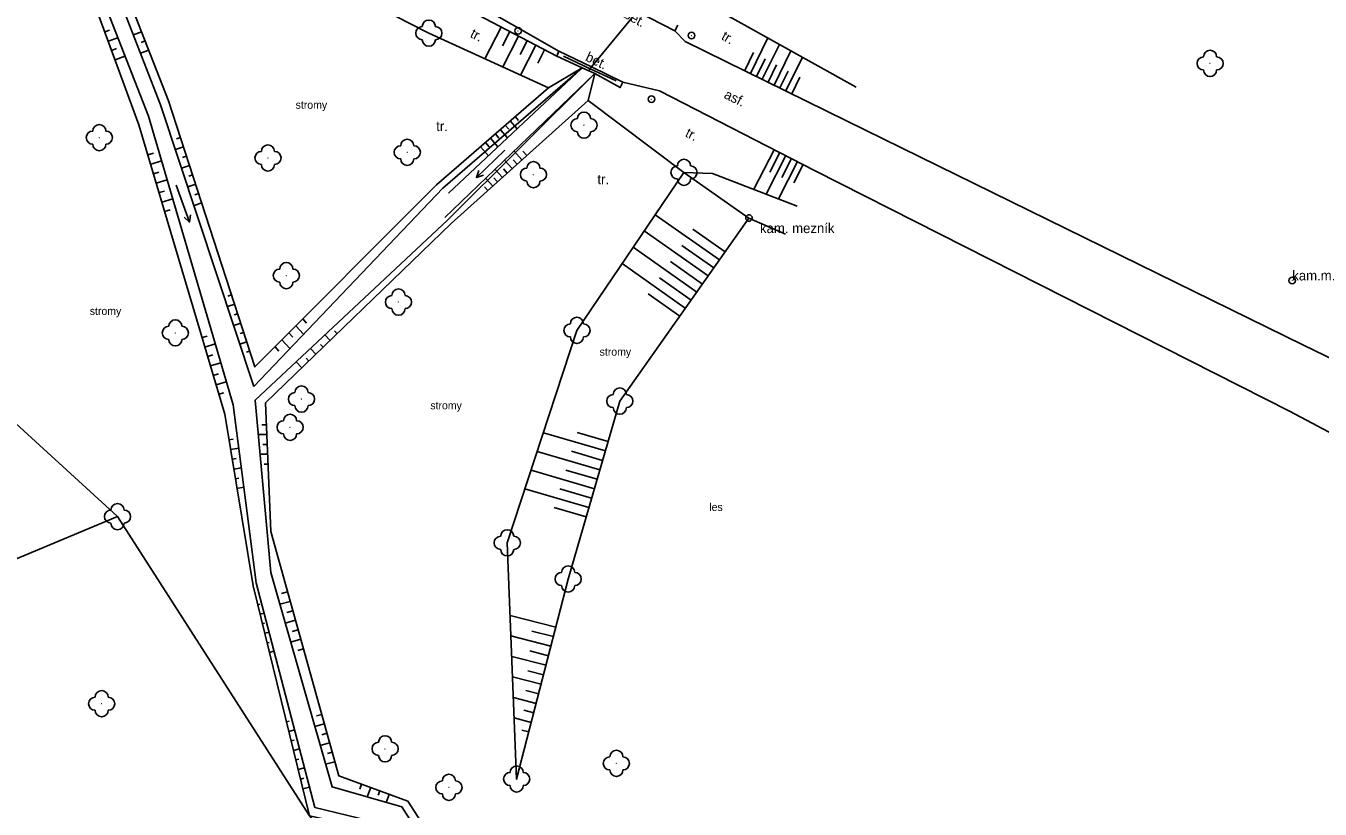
# Model space of a CAD drawing. Extents: x -794191 to -788944, y -1117087 to -1105044.
# Drawn here: x -790593.4 to -790494.6, y -1111198.6 to -1111138.9 of the extents above; entities that cross this region are included whole.
import ezdxf

# ---------------------------------------------------------------- set-up
doc = ezdxf.new("R2010")
doc.units = 0
for name, color, linetype in [('Doplňkové značky', 7, 'Continuous'), ('Hranice - ploty_ zdi', 7, 'Continuous'), ('Komunikace', 7, 'Continuous'), ('Pomocné popisy', 7, 'Continuous'), ('temporary_level_1', 7, 'Continuous'), ('Vodstvo', 7, 'Continuous'), ('Výškopis', 7, 'Continuous'), ('Zeleň', 7, 'Continuous'), ('Značky druhů pozemků', 7, 'Continuous')]:
    doc.layers.add(name, color=color, linetype=linetype)

msp = doc.modelspace()

# ---------------------------------------------------------------- linework, layer by layer
at = {"layer": 'Doplňkové značky'}
for centre, radius in [((-790555.851, -1111139.28), 0.25), ((-790555.851, -1111139.28), 0.0005), ((-790542.611, -1111139.64), 0.25), ((-790542.611, -1111139.64), 0.0005), ((-790545.671, -1111144.49), 0.25), ((-790545.671, -1111144.49), 0.0005)]:
    msp.add_circle(centre, radius, dxfattribs=at)
at = {"layer": 'Hranice - ploty_ zdi'}
for points in [[(-790548.48, -1111136.45), (-790548.65, -1111136.82), (-790546.77, -1111137.79), (-790543.88, -1111139.28), (-790543.67, -1111138.85)], [(-790552.73, -1111140.83), (-790552.9, -1111141.22), (-790550.96, -1111142.1), (-790550, -1111142.54), (-790548.06, -1111143.6), (-790547.86, -1111143.19)], [(-790547.86, -1111143.19), (-790550.25, -1111142.03), (-790552.73, -1111140.83)], [(-790548.37, -1111143.1), (-790550.36, -1111142.17), (-790552.38, -1111141.22)]]:
    msp.add_lwpolyline(points, dxfattribs=at)
at = {"layer": 'Komunikace'}
for p, q in [((-790561.38, -1111135.86), (-790552.73, -1111140.83)), ((-790495.91, -1111163.25), (-790530.78, -1111146.14)), ((-790496.97, -1111168.27), (-790533.18, -1111149.94))]:
    msp.add_line(p, q, dxfattribs=at)
for points in [[(-790543.88, -1111139.28), (-790543.09, -1111140.08), (-790530.78, -1111146.14)], [(-790533.18, -1111149.94), (-790545.06, -1111143.86), (-790547.86, -1111143.19)], [(-790495.91, -1111163.25), (-790477.8, -1111172.02), (-790466.8, -1111177.59), (-790441.93, -1111188.62), (-790405.62, -1111202.81), (-790372.33, -1111215.72), (-790345.33, -1111226.35), (-790341.62, -1111227.76), (-790306.61, -1111241.64), (-790278.77, -1111252.62), (-790235.29, -1111269.77), (-790228.98, -1111272.09), (-790220.45, -1111275.25), (-790212.49, -1111278.54)], [(-790496.97, -1111168.27), (-790481.18, -1111176.65), (-790463.3, -1111184.75), (-790442.87, -1111193.15), (-790407.27, -1111207.18), (-790374.18, -1111219.76), (-790346.16, -1111231.1), (-790308.56, -1111245.96), (-790280.98, -1111256.91), (-790238.34, -1111273.68), (-790214.16, -1111283.13)]]:
    msp.add_lwpolyline(points, dxfattribs=at)
at = {"layer": 'temporary_level_1'}
for centre, radius in [((-790538.23, -1111153.55), 0.25), ((-790538.23, -1111153.55), 0.0005), ((-790496.77, -1111158.31), 0.25), ((-790496.77, -1111158.31), 0.0005)]:
    msp.add_circle(centre, radius, dxfattribs=at)
at = {"layer": 'Vodstvo'}
for p, q in [((-790592.21, -1111121.54), (-790583.13, -1111144.92)), ((-790561.6, -1111151.28), (-790550.96, -1111142.1)), ((-790550, -1111142.54), (-790561.25, -1111153.71)), ((-790583.13, -1111144.92), (-790576.01, -1111166.39)), ((-790576.01, -1111166.39), (-790561.6, -1111151.28)), ((-790561.25, -1111153.71), (-790575.91, -1111167.44))]:
    msp.add_line(p, q, dxfattribs=at)
for points in [[(-790593.86, -1111120.69), (-790584.05, -1111145.79), (-790577.6, -1111167.79), (-790575.83, -1111181.38), (-790571.36, -1111198.5), (-790565.59, -1111199.9), (-790558.52, -1111212.11), (-790560.23, -1111220.68), (-790558.55, -1111225.69), (-790553.54, -1111228.54), (-790550.31, -1111243.38), (-790552.93, -1111252.23), (-790549.77, -1111259.95), (-790547.65, -1111281.47), (-790544.91, -1111303.5)], [(-790550.48, -1111142.32), (-790550.36, -1111142.17), (-790550.25, -1111142.03), (-790546.77, -1111137.79), (-790546.65, -1111137.65), (-790546.47, -1111137.42)], [(-790575.91, -1111167.44), (-790574.73, -1111180.59), (-790570.05, -1111196.93), (-790564.73, -1111198.45), (-790556.41, -1111211.47), (-790558.7, -1111219.35), (-790556.93, -1111224.18), (-790551.86, -1111227.04), (-790548.96, -1111243.44)]]:
    msp.add_lwpolyline(points, dxfattribs=at)
at = {"layer": 'Výškopis'}
for p, q in [((-790587.39, -1111139.36), (-790587.03, -1111139.23)), ((-790584.58, -1111139.35), (-790585.2, -1111139.59)), ((-790557.15, -1111138.99), (-790558.39, -1111141.4)), ((-790556.49, -1111139.33), (-790557.05, -1111140.43)), ((-790587.13, -1111140.07), (-790586.39, -1111139.8)), ((-790584.31, -1111140.05), (-790584.62, -1111140.17)), ((-790555.83, -1111139.68), (-790557.02, -1111142.03)), ((-790555.16, -1111140.03), (-790555.7, -1111141.08)), ((-790554.5, -1111140.38), (-790555.66, -1111142.65)), ((-790538.11, -1111142.53), (-790536.78, -1111139.82)), ((-790537.22, -1111142.97), (-790535.9, -1111140.31)), ((-790586.87, -1111140.77), (-790586.49, -1111140.63)), ((-790586.61, -1111141.48), (-790585.85, -1111141.2)), ((-790584.04, -1111140.74), (-790584.66, -1111140.99)), ((-790553.83, -1111140.73), (-790554.34, -1111141.73)), ((-790538.56, -1111142.31), (-790537.89, -1111140.94)), ((-790537.66, -1111142.75), (-790537, -1111141.41)), ((-790536.32, -1111143.41), (-790535.03, -1111140.79)), ((-790535.42, -1111143.86), (-790534.15, -1111141.28)), ((-790561.17, -1111151.65), (-790550.96, -1111142.1)), ((-790536.77, -1111143.19), (-790536.12, -1111141.87)), ((-790535.87, -1111143.63), (-790535.23, -1111142.34)), ((-790550, -1111142.54), (-790561.44, -1111153.52)), ((-790534.97, -1111144.08), (-790534.34, -1111142.8)), ((-790553.53, -1111143.63), (-790562.08, -1111151.01)), ((-790560.96, -1111153.96), (-790550.51, -1111144.58)), ((-790556.45, -1111146.15), (-790555.93, -1111146.75)), ((-790556.07, -1111145.82), (-790555.82, -1111146.12)), ((-790581.61, -1111147.41), (-790581.92, -1111147.51)), ((-790557.58, -1111147.13), (-790557.31, -1111147.45)), ((-790557.21, -1111146.8), (-790556.66, -1111147.43)), ((-790556.83, -1111146.48), (-790556.56, -1111146.78)), ((-790581.38, -1111148.12), (-790582, -1111148.32)), ((-790558.72, -1111148.11), (-790558.12, -1111148.8)), ((-790558.34, -1111147.78), (-790558.05, -1111148.12)), ((-790557.96, -1111147.46), (-790557.39, -1111148.12)), ((-790536.32, -1111148.34), (-790537.87, -1111151.36)), ((-790584.11, -1111148.74), (-790583.68, -1111148.61)), ((-790583.89, -1111149.45), (-790583.05, -1111149.2)), ((-790581.15, -1111148.84), (-790581.46, -1111148.94)), ((-790556.3, -1111149.78), (-790556.88, -1111149.14)), ((-790555.93, -1111149.45), (-790556.23, -1111149.12)), ((-790555.56, -1111149.11), (-790556.16, -1111148.45)), ((-790555.19, -1111148.78), (-790555.49, -1111148.44)), ((-790535.43, -1111148.79), (-790536.93, -1111151.73)), ((-790535.87, -1111148.56), (-790536.63, -1111150.06)), ((-790534.54, -1111149.25), (-790535.99, -1111152.09)), ((-790534.98, -1111149.02), (-790535.72, -1111150.46)), ((-790583.68, -1111150.17), (-790583.26, -1111150.05)), ((-790580.92, -1111149.55), (-790581.53, -1111149.75)), ((-790580.69, -1111150.26), (-790580.99, -1111150.36)), ((-790557.05, -1111150.45), (-790557.6, -1111149.84)), ((-790556.68, -1111150.12), (-790556.96, -1111149.8)), ((-790543.19, -1111150.07), (-790551.36, -1111162.12)), ((-790543.19, -1111150.07), (-790538.23, -1111153.55)), ((-790541.02, -1111150.15), (-790534.56, -1111152.64)), ((-790534.09, -1111149.47), (-790534.81, -1111150.87)), ((-790583.47, -1111150.89), (-790582.63, -1111150.64)), ((-790580.45, -1111150.98), (-790581.06, -1111151.17)), ((-790558.17, -1111151.45), (-790558.42, -1111151.16)), ((-790557.79, -1111151.12), (-790558.32, -1111150.53)), ((-790557.42, -1111150.78), (-790557.69, -1111150.48)), ((-790583.25, -1111151.61), (-790582.83, -1111151.49)), ((-790583.04, -1111152.33), (-790582.2, -1111152.08)), ((-790580.22, -1111151.69), (-790580.52, -1111151.79)), ((-790582.83, -1111153.05), (-790582.41, -1111152.93)), ((-790579.99, -1111152.4), (-790580.58, -1111152.6)), ((-790540.49, -1111156.75), (-790545.38, -1111153.3)), ((-790538.23, -1111153.55), (-790548.09, -1111167.51)), ((-790541.35, -1111157.97), (-790546.22, -1111154.54)), ((-790540.06, -1111156.14), (-790542.51, -1111154.41)), ((-790542.22, -1111159.2), (-790547.06, -1111155.78)), ((-790540.92, -1111157.36), (-790543.36, -1111155.64)), ((-790543.09, -1111160.42), (-790547.9, -1111157.02)), ((-790541.79, -1111158.59), (-790544.21, -1111156.87)), ((-790542.65, -1111159.81), (-790545.07, -1111158.11)), ((-790577.48, -1111160.13), (-790578.02, -1111160.31)), ((-790577.71, -1111159.42), (-790577.99, -1111159.51)), ((-790543.52, -1111161.04), (-790545.92, -1111159.34)), ((-790577.25, -1111160.85), (-790577.52, -1111160.94)), ((-790577.01, -1111161.56), (-790577.55, -1111161.74)), ((-790572.82, -1111161.78), (-790572.22, -1111162.41)), ((-790572.29, -1111161.25), (-790571.99, -1111161.56)), ((-790569.66, -1111162.37), (-790569.86, -1111162.16)), ((-790551.36, -1111162.12), (-790556.68, -1111178.32)), ((-790579.97, -1111162.67), (-790579.57, -1111162.55)), ((-790579.76, -1111163.39), (-790578.96, -1111163.15)), ((-790576.55, -1111162.99), (-790577.08, -1111163.16)), ((-790576.78, -1111162.27), (-790577.05, -1111162.36)), ((-790573.88, -1111162.84), (-790573.26, -1111163.5)), ((-790573.35, -1111162.31), (-790573.05, -1111162.64)), ((-790570.73, -1111163.41), (-790570.94, -1111163.2)), ((-790570.2, -1111162.89), (-790570.61, -1111162.47)), ((-790579.54, -1111164.11), (-790579.15, -1111163.99)), ((-790576.32, -1111163.7), (-790576.58, -1111163.79)), ((-790574.4, -1111163.37), (-790574.1, -1111163.71)), ((-790571.28, -1111163.93), (-790571.7, -1111163.5)), ((-790579.33, -1111164.83), (-790578.54, -1111164.59)), ((-790572.35, -1111164.97), (-790572.79, -1111164.52)), ((-790571.82, -1111164.46), (-790572.03, -1111164.23)), ((-790579.12, -1111165.55), (-790578.72, -1111165.43)), ((-790578.9, -1111166.27), (-790578.12, -1111166.03)), ((-790578.69, -1111166.98), (-790578.3, -1111166.87)), ((-790552.03, -1111181.08), (-790548.09, -1111167.51)), ((-790575.02, -1111170.06), (-790575.67, -1111170.07)), ((-790575.05, -1111169.31), (-790575.41, -1111169.31)), ((-790549.19, -1111171.31), (-790553.92, -1111169.93)), ((-790548.98, -1111170.58), (-790551.34, -1111169.9)), ((-790577.92, -1111170.47), (-790577.59, -1111170.41)), ((-790577.79, -1111171.21), (-790577.17, -1111171.1)), ((-790574.99, -1111170.81), (-790575.33, -1111170.81)), ((-790577.67, -1111171.95), (-790577.37, -1111171.9)), ((-790574.96, -1111171.56), (-790575.54, -1111171.57)), ((-790549.61, -1111172.75), (-790554.39, -1111171.36)), ((-790549.4, -1111172.03), (-790551.78, -1111171.33)), ((-790577.55, -1111172.69), (-790576.97, -1111172.59)), ((-790574.93, -1111172.31), (-790575.24, -1111172.31)), ((-790550.03, -1111174.19), (-790554.86, -1111172.78)), ((-790549.82, -1111173.47), (-790552.22, -1111172.77)), ((-790577.43, -1111173.43), (-790577.15, -1111173.38)), ((-790577.31, -1111174.17), (-790576.78, -1111174.08)), ((-790550.45, -1111175.63), (-790555.33, -1111174.21)), ((-790550.24, -1111174.91), (-790552.67, -1111174.2)), ((-790550.66, -1111176.35), (-790553.11, -1111175.63)), ((-790556.68, -1111178.32), (-790555.96, -1111196.33)), ((-790555.96, -1111196.33), (-790552.03, -1111181.08)), ((-790573.24, -1111182.79), (-790574.04, -1111183.01)), ((-790573.44, -1111182.06), (-790573.9, -1111182.19)), ((-790575.73, -1111183.04), (-790575.57, -1111183)), ((-790575.55, -1111183.76), (-790575.23, -1111183.68)), ((-790573.04, -1111183.51), (-790573.49, -1111183.64)), ((-790552.97, -1111184.75), (-790556.46, -1111183.85)), ((-790575.37, -1111184.49), (-790575.21, -1111184.45)), ((-790572.84, -1111184.23), (-790573.62, -1111184.45)), ((-790575.19, -1111185.22), (-790574.85, -1111185.14)), ((-790575.01, -1111185.95), (-790574.84, -1111185.91)), ((-790572.44, -1111185.67), (-790573.21, -1111185.9)), ((-790572.64, -1111184.95), (-790573.08, -1111185.08)), ((-790553.35, -1111186.2), (-790556.4, -1111185.41)), ((-790553.16, -1111185.47), (-790554.79, -1111185.05)), ((-790574.84, -1111186.68), (-790574.47, -1111186.59)), ((-790572.24, -1111186.4), (-790572.66, -1111186.52)), ((-790553.54, -1111186.93), (-790554.95, -1111186.56)), ((-790553.72, -1111187.65), (-790556.33, -1111186.98)), ((-790554.1, -1111189.1), (-790556.27, -1111188.54)), ((-790553.91, -1111188.38), (-790555.11, -1111188.07)), ((-790554.28, -1111189.83), (-790555.26, -1111189.58)), ((-790554.47, -1111190.56), (-790556.21, -1111190.11)), ((-790570.84, -1111191.4), (-790571.23, -1111191.51)), ((-790554.85, -1111192.01), (-790556.15, -1111191.67)), ((-790554.66, -1111191.28), (-790555.42, -1111191.09)), ((-790573.54, -1111191.97), (-790573.32, -1111191.91)), ((-790573.36, -1111192.7), (-790572.9, -1111192.58)), ((-790570.64, -1111192.12), (-790571.37, -1111192.33)), ((-790570.44, -1111192.84), (-790570.82, -1111192.95)), ((-790555.03, -1111192.74), (-790555.57, -1111192.6)), ((-790573.18, -1111193.42), (-790572.95, -1111193.37)), ((-790570.24, -1111193.56), (-790570.95, -1111193.77)), ((-790573, -1111194.15), (-790572.53, -1111194.04)), ((-790572.82, -1111194.88), (-790572.58, -1111194.82)), ((-790570.04, -1111194.28), (-790570.4, -1111194.39)), ((-790572.64, -1111195.61), (-790572.15, -1111195.49)), ((-790569.84, -1111195.02), (-790570.54, -1111195.21)), ((-790572.46, -1111196.34), (-790572.21, -1111196.27)), ((-790567.8, -1111196.72), (-790567.94, -1111197.11)), ((-790572.29, -1111197.07), (-790571.77, -1111196.94)), ((-790567.1, -1111196.98), (-790567.36, -1111197.7)), ((-790566.4, -1111197.24), (-790566.52, -1111197.57)), ((-790565.69, -1111197.5), (-790565.92, -1111198.11))]:
    msp.add_line(p, q, dxfattribs=at)
for points in [[(-790594.36, -1111120.38), (-790584.79, -1111146.44), (-790578.24, -1111168.5), (-790576.08, -1111181.61)], [(-790591.36, -1111122.03), (-790582.52, -1111144.62), (-790575.93, -1111164.9), (-790562.08, -1111151.01)], [(-790589.72, -1111122.84), (-790579.09, -1111131.62), (-790574.45, -1111133.43), (-790562.66, -1111139.45), (-790553.53, -1111143.63), (-790550.96, -1111142.1)], [(-790552.9, -1111141.22), (-790571.42, -1111131.5), (-790589.72, -1111122.84)], [(-790550.51, -1111144.58), (-790550, -1111142.54)], [(-790550.51, -1111144.58), (-790543.19, -1111150.07), (-790541.02, -1111150.15)], [(-790560.96, -1111153.96), (-790575.12, -1111167.65), (-790574.72, -1111177.46)], [(-790538.23, -1111153.55), (-790535.44, -1111154.77)], [(-790574.72, -1111177.46), (-790569.54, -1111196.09), (-790564.26, -1111198.02), (-790555.77, -1111211.2)], [(-790576.08, -1111181.61), (-790571.78, -1111199.13), (-790566.26, -1111200.33), (-790559.05, -1111212.25), (-790560.91, -1111220.8), (-790558.9, -1111226.41)]]:
    msp.add_lwpolyline(points, dxfattribs=at)
at = {"layer": 'Zeleň'}
msp.add_line((-790530.05, -1111143.56), (-790542.52, -1111136.63), dxfattribs=at)
for points in [[(-790642.09, -1111159.11), (-790628.36, -1111154.87), (-790615.17, -1111159.42), (-790599.86, -1111164.05), (-790586.42, -1111176.32)], [(-790613.05, -1111187.44), (-790586.42, -1111176.32), (-790571.78, -1111199.13), (-790567.68, -1111203.97), (-790577.51, -1111217.74), (-790601.81, -1111226.41)]]:
    msp.add_lwpolyline(points, dxfattribs=at)
for centre in [(-790562.66, -1111139.45), (-790503.04, -1111141.76), (-790550.82, -1111146.47), (-790587.81, -1111147.42), (-790574.94, -1111148.97), (-790564.31, -1111148.54), (-790554.68, -1111150.24), (-790543.19, -1111150.07), (-790573.54, -1111157.94), (-790564.98, -1111159.96), (-790551.36, -1111162.12), (-790582.01, -1111162.31), (-790572.38, -1111167.36), (-790548.09, -1111167.51), (-790573.25, -1111169.51), (-790586.42, -1111176.32), (-790556.68, -1111178.32), (-790552.03, -1111181.08), (-790587.63, -1111190.59), (-790566, -1111194.03), (-790548.35, -1111195.14), (-790555.96, -1111196.33), (-790561.13, -1111196.97)]:
    msp.add_circle(centre, 0.0005, dxfattribs=at)
for centre, start, end in [((-790562.66, -1111138.95), 0, 179.99999), ((-790563.16, -1111139.45), 89.99999, 269.99999), ((-790562.16, -1111139.45), 270, 89.99999), ((-790562.66, -1111139.95), 179.99999, 359.99999), ((-790503.54, -1111141.76), 89.99999, 269.99999), ((-790503.04, -1111141.26), 0, 179.99999), ((-790502.54, -1111141.76), 270, 89.99999), ((-790503.04, -1111142.26), 179.99999, 359.99999), ((-790587.81, -1111146.92), 0, 179.99999), ((-790551.32, -1111146.47), 89.99999, 269.99999), ((-790550.82, -1111145.97), 0, 179.99999), ((-790550.32, -1111146.47), 270, 89.99999), ((-790588.31, -1111147.42), 89.99999, 269.99999), ((-790587.31, -1111147.42), 270, 89.99999), ((-790550.82, -1111146.97), 179.99999, 359.99999), ((-790587.81, -1111147.92), 179.99999, 359.99999), ((-790574.94, -1111148.47), 0, 179.99999), ((-790564.81, -1111148.54), 89.99999, 269.99999), ((-790564.31, -1111148.04), 0, 179.99999), ((-790563.81, -1111148.54), 270, 89.99999), ((-790575.44, -1111148.97), 89.99999, 269.99999), ((-790574.44, -1111148.97), 270, 89.99999), ((-790564.31, -1111149.04), 179.99999, 359.99999), ((-790554.68, -1111149.74), 0, 179.99999), ((-790543.19, -1111149.57), 0, 179.99999), ((-790574.94, -1111149.47), 179.99999, 359.99999), ((-790555.18, -1111150.24), 89.99999, 269.99999), ((-790554.18, -1111150.24), 270, 89.99999), ((-790543.69, -1111150.07), 89.99999, 269.99999), ((-790542.69, -1111150.07), 270, 89.99999), ((-790554.68, -1111150.74), 179.99999, 359.99999), ((-790543.19, -1111150.57), 179.99999, 359.99999), ((-790573.54, -1111157.44), 0, 179.99999), ((-790574.04, -1111157.94), 89.99999, 269.99999), ((-790573.04, -1111157.94), 270, 89.99999), ((-790573.54, -1111158.44), 179.99999, 359.99999), ((-790564.98, -1111159.46), 0, 179.99999), ((-790565.48, -1111159.96), 89.99999, 269.99999), ((-790564.48, -1111159.96), 270, 89.99999), ((-790564.98, -1111160.46), 179.99999, 359.99999), ((-790551.36, -1111161.62), 0, 179.99999), ((-790582.51, -1111162.31), 89.99999, 269.99999), ((-790582.01, -1111161.81), 0, 179.99999), ((-790581.51, -1111162.31), 270, 89.99999), ((-790551.86, -1111162.12), 89.99999, 269.99999), ((-790550.86, -1111162.12), 270, 89.99999), ((-790582.01, -1111162.81), 179.99999, 359.99999), ((-790551.36, -1111162.62), 179.99999, 359.99999), ((-790572.88, -1111167.36), 89.99999, 269.99999), ((-790572.38, -1111166.86), 0, 179.99999), ((-790571.88, -1111167.36), 270, 89.99999), ((-790548.59, -1111167.51), 89.99999, 269.99999), ((-790548.09, -1111167.01), 0, 179.99999), ((-790547.59, -1111167.51), 270, 89.99999), ((-790572.38, -1111167.86), 179.99999, 359.99999), ((-790548.09, -1111168.01), 179.99999, 359.99999), ((-790573.75, -1111169.51), 89.99999, 269.99999), ((-790573.25, -1111169.01), 0, 179.99999), ((-790572.75, -1111169.51), 270, 89.99999), ((-790573.25, -1111170.01), 179.99999, 359.99999), ((-790586.92, -1111176.32), 89.99999, 269.99999), ((-790586.42, -1111175.82), 0, 179.99999), ((-790585.92, -1111176.32), 270, 89.99999), ((-790586.42, -1111176.82), 179.99999, 359.99999), ((-790557.18, -1111178.32), 89.99999, 269.99999), ((-790556.68, -1111177.82), 0, 179.99999), ((-790556.18, -1111178.32), 270, 89.99999), ((-790556.68, -1111178.82), 179.99999, 359.99999), ((-790552.53, -1111181.08), 89.99999, 269.99999), ((-790552.03, -1111180.58), 0, 179.99999), ((-790551.53, -1111181.08), 270, 89.99999), ((-790552.03, -1111181.58), 179.99999, 359.99999), ((-790587.63, -1111190.09), 0, 179.99999), ((-790588.13, -1111190.59), 89.99999, 269.99999), ((-790587.13, -1111190.59), 270, 89.99999), ((-790587.63, -1111191.09), 179.99999, 359.99999), ((-790566.5, -1111194.03), 89.99999, 269.99999), ((-790566, -1111193.53), 0, 179.99999), ((-790565.5, -1111194.03), 270, 89.99999), ((-790566, -1111194.53), 179.99999, 359.99999), ((-790548.85, -1111195.14), 89.99999, 269.99999), ((-790548.35, -1111194.64), 0, 179.99999), ((-790547.85, -1111195.14), 270, 89.99999), ((-790555.96, -1111195.83), 0, 179.99999), ((-790548.35, -1111195.64), 179.99999, 359.99999), ((-790561.63, -1111196.97), 89.99999, 269.99999), ((-790561.13, -1111196.47), 0, 179.99999), ((-790560.63, -1111196.97), 270, 89.99999), ((-790556.46, -1111196.33), 89.99999, 269.99999), ((-790555.46, -1111196.33), 270, 89.99999), ((-790561.13, -1111197.47), 179.99999, 359.99999), ((-790555.96, -1111196.83), 179.99999, 359.99999)]:
    msp.add_arc(centre, 0.5, start, end, dxfattribs=at)
at = {"layer": 'Značky druhů pozemků'}
for p, q in [((-790556.865, -1111148.384), (-790559.034, -1111150.457)), ((-790581.934, -1111151.038), (-790580.926, -1111153.864))]:
    msp.add_line(p, q, dxfattribs=at)
for points in [[(-790558.5, -1111150.292), (-790559.034, -1111150.457), (-790558.845, -1111149.931)], [(-790580.858, -1111153.309), (-790580.926, -1111153.864), (-790581.329, -1111153.476)]]:
    msp.add_lwpolyline(points, dxfattribs=at)

# ---------------------------------------------------------------- texts
at = {"layer": 'Pomocné popisy'}
for s, rotation, p in [('bet.', 331.1645, (-790547.86, -1111138.22)), ('tr.', 332.65898, (-790559.571, -1111139.728)), ('tr.', 329.88153, (-790540.4, -1111139.89)), ('bet.', 334.11164, (-790550.78, -1111141.52)), ('asf.', 334.19212, (-790540.2, -1111144.38)), ('tr.', 333.57689, (-790543.16, -1111147.31))]:
    msp.add_text(s, height=0.75, rotation=rotation, dxfattribs=at).set_placement(p)
for s, p in [('tr.', (-790562.098, -1111146.92)), ('tr.', (-790549.8, -1111150.97)), ('kam. mezník', (-790537.39, -1111154.7)), ('kam.m.', (-790496.77, -1111158.31))]:
    msp.add_text(s, height=0.75, dxfattribs=at).set_placement(p)
at = {"layer": 'Zeleň'}
for s, p in [('stromy', (-790572.83, -1111145.22)), ('stromy', (-790588.54, -1111160.94)), ('stromy', (-790549.63, -1111164.05)), ('stromy', (-790562.55, -1111168.14)), ('les', (-790541.26, -1111175.89))]:
    msp.add_text(s, height=0.6, dxfattribs=at).set_placement(p)

doc.saveas('drawing.dxf')
